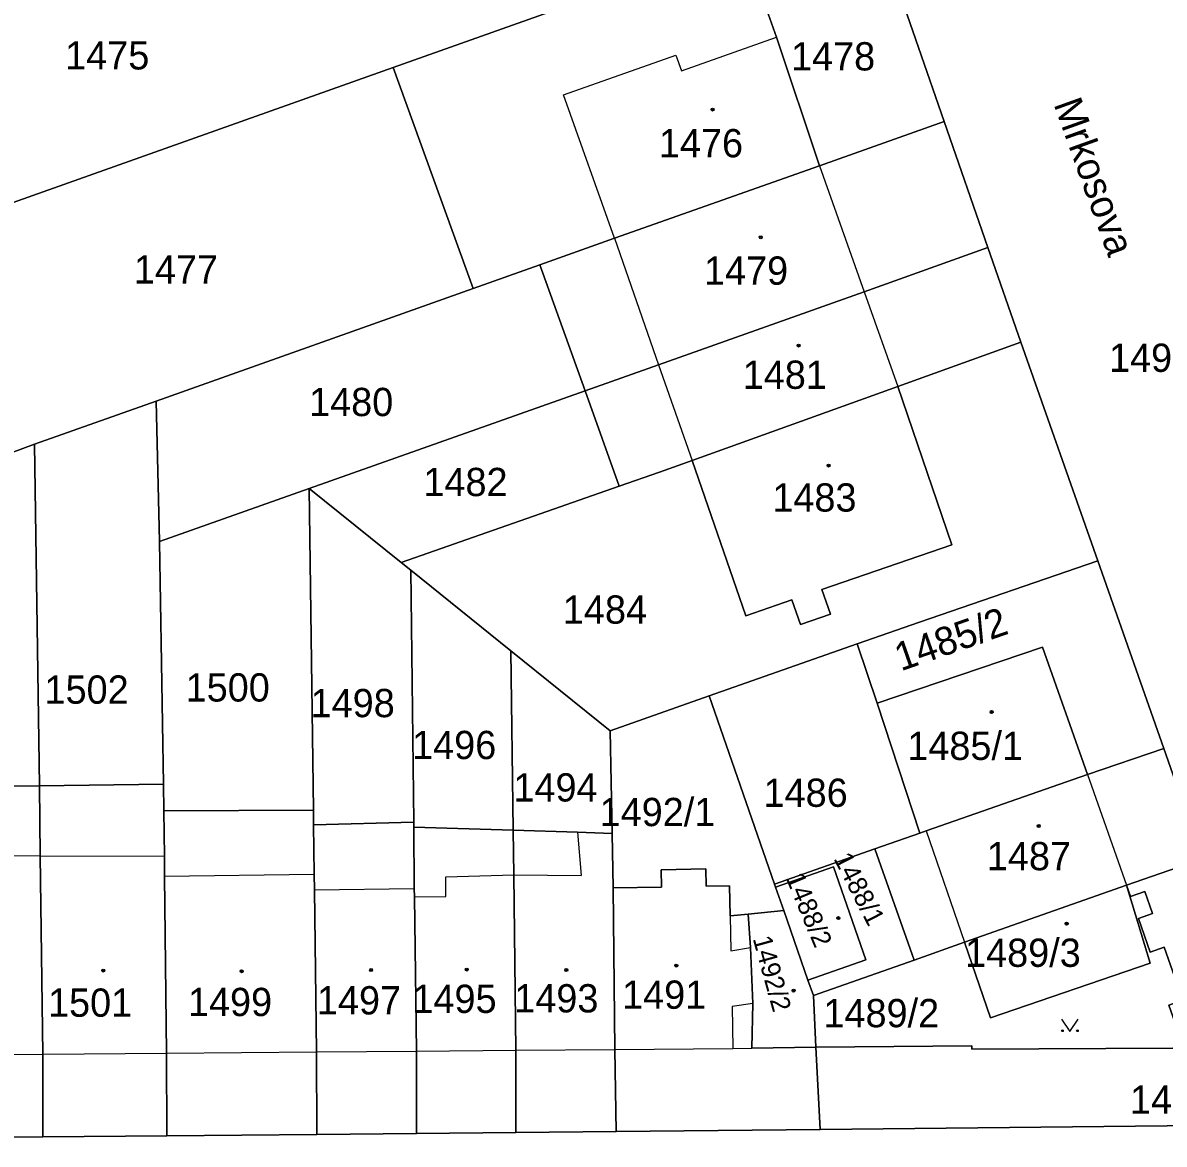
# Model space of a CAD drawing. Extents: x -596233 to -595156, y -1161235 to -1159375.
# Drawn here: x -595920.4 to -595851.8, y -1160887.6 to -1160820.1 of the extents above; entities that cross this region are included whole.
import ezdxf

# ---------------------------------------------------------------- set-up
doc = ezdxf.new("R2010")
doc.units = 0
for name, color, linetype in [('KN_CAR_KR', 7, 'Continuous'), ('KN_KULTURY', 7, 'Continuous'), ('KN_PARC_CIS_POZ', 7, 'Continuous'), ('KN_PARC_CIS_STAV', 7, 'Continuous'), ('KN_PARC_PLOCHA', 7, 'Continuous'), ('KN_ULICE', 7, 'Continuous'), ('parcely_l', 7, 'Continuous')]:
    doc.layers.add(name, color=color, linetype=linetype)

msp = doc.modelspace()

# ---------------------------------------------------------------- linework, layer by layer
at = {"layer": 'KN_CAR_KR'}
for points in [[(-595880.82, -1160823.03), (-595875.1, -1160821)], [(-595887.91, -1160824.48), (-595881.15, -1160822.08)], [(-595881.15, -1160822.08), (-595880.82, -1160823.03)], [(-595884.85, -1160833.1), (-595887.91, -1160824.48)], [(-595872.52, -1160828.74), (-595869.83, -1160836.32)], [(-595884.85, -1160833.1), (-595882.19, -1160840.7)], [(-595869.83, -1160836.32), (-595867.82, -1160842.01)], [(-595882.19, -1160840.7), (-595880.17, -1160846.46)], [(-595856.41, -1160865.34), (-595854.07, -1160871.98)], [(-595887.07, -1160868.81), (-595886.85, -1160871.4)], [(-595866.11, -1160868.73), (-595863.81, -1160875.42)], [(-595926.77, -1160870.19), (-595919.35, -1160870.22)], [(-595919.35, -1160870.22), (-595911.89, -1160870.25)], [(-595911.88, -1160871.44), (-595902.89, -1160871.32)], [(-595894.98, -1160871.49), (-595890.9, -1160871.37)], [(-595894.97, -1160872.67), (-595894.98, -1160871.49)], [(-595890.9, -1160871.37), (-595886.85, -1160871.4)], [(-595902.88, -1160872.27), (-595896.88, -1160872.19)], [(-595896.87, -1160872.69), (-595894.97, -1160872.67)], [(-595877.89, -1160873.84), (-595877.85, -1160875.94)], [(-595877.85, -1160875.94), (-595876.66, -1160875.74)], [(-595876.53, -1160879.1), (-595877.78, -1160879.28)], [(-595877.78, -1160879.28), (-595877.73, -1160881.81)], [(-595926.66, -1160882.2), (-595919.2, -1160882.14)], [(-595919.2, -1160882.14), (-595911.76, -1160882.08)], [(-595911.76, -1160882.08), (-595902.75, -1160882.01)], [(-595902.75, -1160882.01), (-595896.74, -1160881.96)], [(-595896.74, -1160881.96), (-595890.77, -1160881.91)], [(-595890.77, -1160881.91), (-595884.82, -1160881.87)], [(-595884.82, -1160881.87), (-595877.73, -1160881.81)], [(-595877.73, -1160881.81), (-595876.59, -1160881.79)]]:
    msp.add_lwpolyline(points, dxfattribs=at)
at = {"layer": 'KN_KULTURY'}
msp.add_lwpolyline([(-595857.9718, -1160880.0416), (-595857.4718, -1160880.7916), (-595856.9718, -1160880.0416)], dxfattribs=at)
for centre, radius in [((-595878.95, -1160825.36), 0.09), ((-595878.95, -1160825.36), 0.0398), ((-595876.05, -1160833.04), 0.09), ((-595876.05, -1160833.04), 0.0398), ((-595873.78, -1160839.55), 0.09), ((-595873.78, -1160839.55), 0.0398), ((-595871.98, -1160846.76), 0.09), ((-595871.98, -1160846.76), 0.0398), ((-595862.18, -1160861.58), 0.09), ((-595862.18, -1160861.58), 0.0398), ((-595859.35, -1160868.43), 0.09), ((-595859.35, -1160868.43), 0.0398), ((-595871.39, -1160873.97), 0.09), ((-595871.39, -1160873.97), 0.0398), ((-595857.67, -1160874.3), 0.09), ((-595857.67, -1160874.3), 0.0398), ((-595881.13, -1160876.82), 0.09), ((-595881.13, -1160876.82), 0.0398), ((-595915.57, -1160877.12), 0.09), ((-595915.57, -1160877.12), 0.0398), ((-595907.25, -1160877.16), 0.09), ((-595907.25, -1160877.16), 0.0398), ((-595899.47, -1160877.09), 0.09), ((-595899.47, -1160877.09), 0.0398), ((-595893.72, -1160877.06), 0.09), ((-595893.72, -1160877.06), 0.0398), ((-595887.74, -1160877.09), 0.09), ((-595887.74, -1160877.09), 0.0398), ((-595874.08, -1160878.33), 0.09), ((-595874.08, -1160878.33), 0.0398), ((-595857.922, -1160880.7414), 0.05), ((-595857.0226, -1160880.7414), 0.05)]:
    msp.add_circle(centre, radius, dxfattribs=at)
at = {"layer": 'KN_PARC_PLOCHA'}
for points in [[(-595851.73, -1160815.7), (-595847.12, -1160828.88), (-595844.13, -1160837.41), (-595841.13, -1160845.93), (-595837.83, -1160855.37), (-595834.9, -1160863.78), (-595831.94, -1160872.24), (-595827.47, -1160885.46), (-595826.28, -1160886.2), (-595844.05, -1160886.38), (-595843.93, -1160886.23), (-595849.5, -1160870.41), (-595851.84, -1160863.77), (-595855.8, -1160852.49), (-595860.43, -1160839.35), (-595862.4, -1160833.66), (-595865.03, -1160826.08), (-595869.66, -1160812.72), (-595870.98, -1160808.89), (-595871.45, -1160807.54), (-595874.31, -1160799.57), (-595859.99, -1160792.1), (-595853.57, -1160810.43)], [(-595888.15, -1160819.29), (-595898.15, -1160822.84), (-595925.28, -1160832.48), (-595926.26, -1160829.58), (-595929.42, -1160819.11), (-595906.45, -1160810.96), (-595895.85, -1160807.19), (-595895.04, -1160809.24), (-595892.04, -1160808.18), (-595890.39, -1160812.28)], [(-595865.03, -1160826.08), (-595872.52, -1160828.74), (-595875.1, -1160821), (-595877.11, -1160815.37), (-595869.66, -1160812.72)], [(-595872.52, -1160828.74), (-595884.85, -1160833.1), (-595889.33, -1160834.69), (-595893.33, -1160836.12), (-595898.15, -1160822.84), (-595888.15, -1160819.29), (-595881.91, -1160817.09), (-595877.11, -1160815.37), (-595875.1, -1160821)], [(-595893.33, -1160836.12), (-595912.38, -1160842.89), (-595919.7, -1160845.48), (-595921.1, -1160845.99), (-595923.56, -1160838.17), (-595925.28, -1160832.48), (-595898.15, -1160822.84)], [(-595862.4, -1160833.66), (-595869.83, -1160836.32), (-595882.19, -1160840.7), (-595886.61, -1160842.27), (-595889.33, -1160834.69), (-595884.85, -1160833.1), (-595872.52, -1160828.74), (-595865.03, -1160826.08)], [(-595860.43, -1160839.35), (-595867.82, -1160842.01), (-595880.17, -1160846.46), (-595882.14, -1160847.15), (-595884.56, -1160848), (-595886.61, -1160842.27), (-595882.19, -1160840.7), (-595869.83, -1160836.32), (-595862.4, -1160833.66)], [(-595886.61, -1160842.27), (-595903.2, -1160848.15), (-595912.18, -1160851.32), (-595912.38, -1160842.89), (-595893.33, -1160836.12), (-595889.33, -1160834.69)], [(-595855.8, -1160852.49), (-595866.51, -1160856.17), (-595870.25, -1160857.48), (-595879.16, -1160860.61), (-595885.1, -1160862.7), (-595891.07, -1160857.9), (-595897.09, -1160853.06), (-595897.67, -1160852.6), (-595884.56, -1160848), (-595882.14, -1160847.15), (-595880.17, -1160846.46), (-595876.96, -1160855.79), (-595874.18, -1160854.84), (-595873.67, -1160856.31), (-595871.87, -1160855.69), (-595872.38, -1160854.22), (-595864.57, -1160851.53), (-595867.82, -1160842.01), (-595860.43, -1160839.35)], [(-595884.56, -1160848), (-595897.67, -1160852.6), (-595903.2, -1160848.15), (-595886.61, -1160842.27)], [(-595880.17, -1160846.46), (-595867.82, -1160842.01), (-595864.57, -1160851.53), (-595872.38, -1160854.22), (-595871.87, -1160855.69), (-595873.67, -1160856.31), (-595874.18, -1160854.84), (-595876.96, -1160855.79)], [(-595912.18, -1160851.32), (-595911.95, -1160865.91), (-595919.4, -1160866.01), (-595919.7, -1160845.48), (-595912.38, -1160842.89)], [(-595919.4, -1160866.01), (-595926.82, -1160866.1), (-595926.53, -1160847.89), (-595921.1, -1160845.99), (-595919.7, -1160845.48)], [(-595902.94, -1160867.47), (-595911.92, -1160867.52), (-595911.95, -1160865.91), (-595912.18, -1160851.32), (-595903.2, -1160848.15)], [(-595897.67, -1160852.6), (-595897.09, -1160853.06), (-595896.91, -1160868.2), (-595902.93, -1160868.37), (-595902.94, -1160867.47), (-595903.2, -1160848.15)], [(-595851.84, -1160863.77), (-595856.41, -1160865.34), (-595859.12, -1160857.68), (-595869.05, -1160861.04), (-595870.25, -1160857.48), (-595866.51, -1160856.17), (-595855.8, -1160852.49)], [(-595891.07, -1160857.9), (-595890.94, -1160868.69), (-595896.91, -1160868.5), (-595896.91, -1160868.2), (-595897.09, -1160853.06)], [(-595869.05, -1160861.04), (-595866.49, -1160868.86), (-595869.19, -1160869.81), (-595875.23, -1160871.92), (-595879.16, -1160860.61), (-595870.25, -1160857.48)], [(-595885.1, -1160862.7), (-595884.99, -1160868.88), (-595887.07, -1160868.81), (-595890.94, -1160868.69), (-595891.07, -1160857.9)], [(-595856.41, -1160865.34), (-595866.11, -1160868.73), (-595866.49, -1160868.86), (-595869.05, -1160861.04), (-595859.12, -1160857.68)], [(-595875.23, -1160871.92), (-595875.16, -1160872.11), (-595874.67, -1160873.52), (-595876.82, -1160873.73), (-595877.89, -1160873.84), (-595877.93, -1160872.02), (-595879.34, -1160872.04), (-595879.35, -1160871.01), (-595882.03, -1160871.06), (-595882.02, -1160872.1), (-595884.93, -1160872.14), (-595884.99, -1160868.88), (-595885.1, -1160862.7), (-595879.16, -1160860.61)], [(-595849.5, -1160870.41), (-595854.07, -1160871.98), (-595863.81, -1160875.42), (-595866.83, -1160876.49), (-595869.19, -1160869.81), (-595866.49, -1160868.86), (-595866.11, -1160868.73), (-595856.41, -1160865.34), (-595851.84, -1160863.77)], [(-595919.2, -1160887.12), (-595926.62, -1160887.19), (-595926.66, -1160882.2), (-595926.77, -1160870.19), (-595926.82, -1160866.1), (-595919.4, -1160866.01), (-595919.35, -1160870.22), (-595919.2, -1160882.14)], [(-595911.92, -1160867.52), (-595911.89, -1160870.25), (-595911.88, -1160871.44), (-595911.76, -1160882.08), (-595911.75, -1160887.05), (-595919.2, -1160887.12), (-595919.2, -1160882.14), (-595919.35, -1160870.22), (-595919.4, -1160866.01), (-595911.95, -1160865.91)], [(-595902.93, -1160868.37), (-595902.89, -1160871.32), (-595902.88, -1160872.27), (-595902.75, -1160882.01), (-595902.74, -1160886.98), (-595911.75, -1160887.05), (-595911.76, -1160882.08), (-595911.88, -1160871.44), (-595911.89, -1160870.25), (-595911.92, -1160867.52), (-595902.94, -1160867.47)], [(-595896.91, -1160868.5), (-595896.88, -1160872.19), (-595896.87, -1160872.69), (-595896.74, -1160881.96), (-595896.74, -1160886.92), (-595902.74, -1160886.98), (-595902.75, -1160882.01), (-595902.88, -1160872.27), (-595902.89, -1160871.32), (-595902.93, -1160868.37), (-595896.91, -1160868.2)], [(-595890.94, -1160868.69), (-595890.9, -1160871.37), (-595890.77, -1160881.91), (-595890.78, -1160886.86), (-595896.74, -1160886.92), (-595896.74, -1160881.96), (-595896.87, -1160872.69), (-595896.88, -1160872.19), (-595896.91, -1160868.5)], [(-595884.99, -1160868.88), (-595884.93, -1160872.14), (-595884.82, -1160881.87), (-595884.74, -1160886.79), (-595890.78, -1160886.86), (-595890.77, -1160881.91), (-595890.9, -1160871.37), (-595890.94, -1160868.69), (-595887.07, -1160868.81)], [(-595866.83, -1160876.49), (-595872.89, -1160878.63), (-595873.22, -1160877.69), (-595869.73, -1160876.47), (-595871.68, -1160870.89), (-595875.16, -1160872.11), (-595875.23, -1160871.92), (-595869.19, -1160869.81)], [(-595844.05, -1160886.38), (-595872.49, -1160886.67), (-595872.74, -1160881.73), (-595863.36, -1160881.65), (-595863.36, -1160881.85), (-595851.28, -1160881.78), (-595850.8, -1160881.24), (-595851.52, -1160879.2), (-595850.69, -1160878.91), (-595851.82, -1160875.71), (-595852.65, -1160876.01), (-595853.36, -1160873.99), (-595852.51, -1160873.69), (-595852.98, -1160872.36), (-595853.83, -1160872.66), (-595854.07, -1160871.98), (-595849.5, -1160870.41), (-595843.93, -1160886.23)], [(-595876.82, -1160873.73), (-595876.66, -1160875.74), (-595876.53, -1160879.1), (-595876.59, -1160881.79), (-595872.74, -1160881.73), (-595872.49, -1160886.67), (-595884.74, -1160886.79), (-595884.82, -1160881.87), (-595884.93, -1160872.14), (-595882.02, -1160872.1), (-595882.03, -1160871.06), (-595879.35, -1160871.01), (-595879.34, -1160872.04), (-595877.93, -1160872.02), (-595877.89, -1160873.84)], [(-595873.22, -1160877.69), (-595874.67, -1160873.52), (-595875.16, -1160872.11), (-595871.68, -1160870.89), (-595869.73, -1160876.47)], [(-595872.74, -1160881.73), (-595872.89, -1160878.63), (-595866.83, -1160876.49), (-595863.81, -1160875.42), (-595862.24, -1160879.97), (-595852.66, -1160876.68), (-595854.07, -1160871.98), (-595853.83, -1160872.66), (-595852.98, -1160872.36), (-595852.51, -1160873.69), (-595853.36, -1160873.99), (-595852.65, -1160876.01), (-595851.82, -1160875.71), (-595850.69, -1160878.91), (-595851.52, -1160879.2), (-595850.8, -1160881.24), (-595851.28, -1160881.78), (-595863.36, -1160881.85), (-595863.36, -1160881.65)], [(-595863.81, -1160875.42), (-595854.07, -1160871.98), (-595852.66, -1160876.68), (-595862.24, -1160879.97)], [(-595873.22, -1160877.69), (-595872.89, -1160878.63), (-595872.74, -1160881.73), (-595876.59, -1160881.79), (-595876.53, -1160879.1), (-595876.66, -1160875.74), (-595876.82, -1160873.73), (-595874.67, -1160873.52)]]:
    msp.add_lwpolyline(points, close=True, dxfattribs=at)
msp.add_lwpolyline([(-595977.13, -1160887.66), (-595961.43, -1160887.52), (-595943.04, -1160887.35), (-595934.04, -1160887.26), (-595926.62, -1160887.19), (-595919.2, -1160887.12), (-595911.75, -1160887.05), (-595902.74, -1160886.98), (-595896.74, -1160886.92), (-595890.78, -1160886.86), (-595884.74, -1160886.79), (-595872.49, -1160886.67), (-595844.05, -1160886.38)], dxfattribs=at)
at = {"layer": 'parcely_l'}
for points in [[(-595865.03, -1160826.08), (-595869.66, -1160812.72)], [(-595872.52, -1160828.74), (-595875.1, -1160821), (-595877.11, -1160815.37)], [(-595888.15, -1160819.29), (-595898.15, -1160822.84)], [(-595898.15, -1160822.84), (-595925.28, -1160832.48)], [(-595898.15, -1160822.84), (-595893.33, -1160836.12)], [(-595872.52, -1160828.74), (-595865.03, -1160826.08)], [(-595865.03, -1160826.08), (-595862.4, -1160833.66)], [(-595889.33, -1160834.69), (-595884.85, -1160833.1), (-595872.52, -1160828.74)], [(-595862.4, -1160833.66), (-595869.83, -1160836.32), (-595882.19, -1160840.7), (-595886.61, -1160842.27)], [(-595862.4, -1160833.66), (-595860.43, -1160839.35)], [(-595893.33, -1160836.12), (-595889.33, -1160834.69)], [(-595889.33, -1160834.69), (-595886.61, -1160842.27)], [(-595893.33, -1160836.12), (-595912.38, -1160842.89)], [(-595860.43, -1160839.35), (-595867.82, -1160842.01)], [(-595855.8, -1160852.49), (-595860.43, -1160839.35)], [(-595903.2, -1160848.15), (-595886.61, -1160842.27)], [(-595886.61, -1160842.27), (-595884.56, -1160848)], [(-595880.17, -1160846.46), (-595867.82, -1160842.01)], [(-595867.82, -1160842.01), (-595864.57, -1160851.53), (-595872.38, -1160854.22), (-595871.87, -1160855.69), (-595873.67, -1160856.31), (-595874.18, -1160854.84), (-595876.96, -1160855.79), (-595880.17, -1160846.46)], [(-595912.38, -1160842.89), (-595919.7, -1160845.48)], [(-595912.38, -1160842.89), (-595912.18, -1160851.32)], [(-595919.7, -1160845.48), (-595921.1, -1160845.99)], [(-595919.4, -1160866.01), (-595919.7, -1160845.48)], [(-595880.17, -1160846.46), (-595882.14, -1160847.15), (-595884.56, -1160848)], [(-595884.56, -1160848), (-595897.67, -1160852.6)], [(-595912.18, -1160851.32), (-595903.2, -1160848.15)], [(-595897.67, -1160852.6), (-595903.2, -1160848.15)], [(-595903.2, -1160848.15), (-595902.94, -1160867.47)], [(-595912.18, -1160851.32), (-595911.95, -1160865.91)], [(-595897.09, -1160853.06), (-595897.67, -1160852.6)], [(-595870.25, -1160857.48), (-595866.51, -1160856.17), (-595855.8, -1160852.49)], [(-595855.8, -1160852.49), (-595851.84, -1160863.77)], [(-595896.91, -1160868.2), (-595897.09, -1160853.06)], [(-595897.09, -1160853.06), (-595891.07, -1160857.9)], [(-595879.16, -1160860.61), (-595870.25, -1160857.48)], [(-595869.05, -1160861.04), (-595870.25, -1160857.48)], [(-595890.94, -1160868.69), (-595891.07, -1160857.9)], [(-595891.07, -1160857.9), (-595885.1, -1160862.7)], [(-595869.05, -1160861.04), (-595859.12, -1160857.68), (-595856.41, -1160865.34)], [(-595879.16, -1160860.61), (-595885.1, -1160862.7)], [(-595875.23, -1160871.92), (-595879.16, -1160860.61)], [(-595866.49, -1160868.86), (-595869.05, -1160861.04)], [(-595885.1, -1160862.7), (-595884.99, -1160868.88)], [(-595851.84, -1160863.77), (-595856.41, -1160865.34)], [(-595849.5, -1160870.41), (-595851.84, -1160863.77)], [(-595856.41, -1160865.34), (-595866.11, -1160868.73), (-595866.49, -1160868.86)], [(-595926.82, -1160866.1), (-595919.4, -1160866.01)], [(-595911.95, -1160865.91), (-595919.4, -1160866.01)], [(-595919.4, -1160866.01), (-595919.35, -1160870.22), (-595919.2, -1160882.14), (-595919.2, -1160887.12)], [(-595911.92, -1160867.52), (-595911.95, -1160865.91)], [(-595902.94, -1160867.47), (-595911.92, -1160867.52)], [(-595911.92, -1160867.52), (-595911.89, -1160870.25), (-595911.88, -1160871.44), (-595911.76, -1160882.08), (-595911.75, -1160887.05)], [(-595902.94, -1160867.47), (-595902.93, -1160868.37)], [(-595902.93, -1160868.37), (-595896.91, -1160868.2)], [(-595902.74, -1160886.98), (-595902.75, -1160882.01), (-595902.88, -1160872.27), (-595902.89, -1160871.32), (-595902.93, -1160868.37)], [(-595896.91, -1160868.2), (-595896.91, -1160868.5)], [(-595896.74, -1160886.92), (-595896.74, -1160881.96), (-595896.87, -1160872.69), (-595896.88, -1160872.19), (-595896.91, -1160868.5)], [(-595896.91, -1160868.5), (-595890.94, -1160868.69)], [(-595890.94, -1160868.69), (-595890.9, -1160871.37), (-595890.77, -1160881.91), (-595890.78, -1160886.86)], [(-595884.99, -1160868.88), (-595887.07, -1160868.81), (-595890.94, -1160868.69)], [(-595884.99, -1160868.88), (-595884.93, -1160872.14)], [(-595866.49, -1160868.86), (-595869.19, -1160869.81)], [(-595869.19, -1160869.81), (-595875.23, -1160871.92)], [(-595866.83, -1160876.49), (-595869.19, -1160869.81)], [(-595849.5, -1160870.41), (-595854.07, -1160871.98)], [(-595884.93, -1160872.14), (-595882.02, -1160872.1), (-595882.03, -1160871.06), (-595879.35, -1160871.01), (-595879.34, -1160872.04), (-595877.93, -1160872.02), (-595877.89, -1160873.84), (-595876.82, -1160873.73)], [(-595875.16, -1160872.11), (-595871.68, -1160870.89), (-595869.73, -1160876.47), (-595873.22, -1160877.69)], [(-595875.16, -1160872.11), (-595875.23, -1160871.92)], [(-595854.07, -1160871.98), (-595853.83, -1160872.66), (-595852.98, -1160872.36), (-595852.51, -1160873.69), (-595853.36, -1160873.99), (-595852.65, -1160876.01), (-595851.82, -1160875.71), (-595850.69, -1160878.91), (-595851.52, -1160879.2), (-595850.8, -1160881.24), (-595851.28, -1160881.78), (-595863.36, -1160881.85), (-595863.36, -1160881.65), (-595872.74, -1160881.73)], [(-595863.81, -1160875.42), (-595862.24, -1160879.97), (-595852.66, -1160876.68), (-595854.07, -1160871.98)], [(-595854.07, -1160871.98), (-595863.81, -1160875.42)], [(-595884.74, -1160886.79), (-595884.82, -1160881.87), (-595884.93, -1160872.14)], [(-595874.67, -1160873.52), (-595875.16, -1160872.11)], [(-595876.82, -1160873.73), (-595874.67, -1160873.52)], [(-595872.74, -1160881.73), (-595876.59, -1160881.79), (-595876.53, -1160879.1), (-595876.66, -1160875.74), (-595876.82, -1160873.73)], [(-595874.67, -1160873.52), (-595873.22, -1160877.69)], [(-595866.83, -1160876.49), (-595863.81, -1160875.42)], [(-595872.89, -1160878.63), (-595866.83, -1160876.49)], [(-595873.22, -1160877.69), (-595872.89, -1160878.63)], [(-595872.89, -1160878.63), (-595872.74, -1160881.73)], [(-595872.74, -1160881.73), (-595872.49, -1160886.67)], [(-595872.49, -1160886.67), (-595844.05, -1160886.38)], [(-595926.62, -1160887.19), (-595919.2, -1160887.12)], [(-595919.2, -1160887.12), (-595911.75, -1160887.05)], [(-595911.75, -1160887.05), (-595902.74, -1160886.98)], [(-595902.74, -1160886.98), (-595896.74, -1160886.92)], [(-595890.78, -1160886.86), (-595896.74, -1160886.92)], [(-595890.78, -1160886.86), (-595884.74, -1160886.79)], [(-595884.74, -1160886.79), (-595872.49, -1160886.67)]]:
    msp.add_lwpolyline(points, dxfattribs=at)

# ---------------------------------------------------------------- texts
at = {"layer": 'KN_PARC_CIS_POZ'}
for s, p in [('1475', (-595917.8566, -1160822.95)), ('1478', (-595874.2366, -1160823.01)), ('1477', (-595913.7266, -1160835.82)), ('1490', (-595855.1266, -1160841.13)), ('1480', (-595903.1966, -1160843.79)), ('1482', (-595896.3266, -1160848.6)), ('1484', (-595887.9466, -1160856.27)), ('1502', (-595919.0966, -1160861.08)), ('1500', (-595910.6166, -1160860.95)), ('1498', (-595903.1066, -1160861.89)), ('1496', (-595897.0066, -1160864.41)), ('1494', (-595890.9166, -1160866.96)), ('1486', (-595875.8866, -1160867.28)), ('1492/1', (-595885.7366, -1160868.44)), ('1489/2', (-595872.2866, -1160880.53)), ('1489/1', (-595853.8666, -1160885.73))]:
    msp.add_text(s, height=1.7, dxfattribs=at).set_placement(p)
for s, height, rotation, p in [('1485/2', 1.7, 19.252085, (-595867.6373, -1160859.1382)), ('1488/1', 1.14, 297.198914, (-595871.6964, -1160870.3872))]:
    msp.add_text(s, height=height, rotation=rotation, dxfattribs=at).set_placement(p)
at = {"layer": 'KN_PARC_CIS_STAV'}
for s, p in [('1476', (-595882.1766, -1160828.23)), ('1479', (-595879.4666, -1160835.89)), ('1481', (-595877.1366, -1160842.15)), ('1483', (-595875.3566, -1160849.53)), ('1485/1', (-595867.2466, -1160864.46)), ('1487', (-595862.4666, -1160871.09)), ('1489/3', (-595863.7766, -1160876.9)), ('1501', (-595918.8866, -1160879.9)), ('1499', (-595910.4766, -1160879.86)), ('1497', (-595902.7266, -1160879.76)), ('1495', (-595896.9866, -1160879.67)), ('1493', (-595890.8666, -1160879.64)), ('1491', (-595884.3866, -1160879.42))]:
    msp.add_text(s, height=1.7, dxfattribs=at).set_placement(p)
for s, rotation, p in [('1488/2', 292.576343, (-595874.57, -1160871.5275)), ('1492/2', 285.483833, (-595876.5423, -1160875.1973))]:
    msp.add_text(s, height=1.14, rotation=rotation, dxfattribs=at).set_placement(p)
at = {"layer": 'KN_ULICE'}
msp.add_text('Mrkosova', height=1.7, rotation=289.708689, dxfattribs=at).set_placement((-595858.4676, -1160825.0251))

doc.saveas('drawing.dxf')
